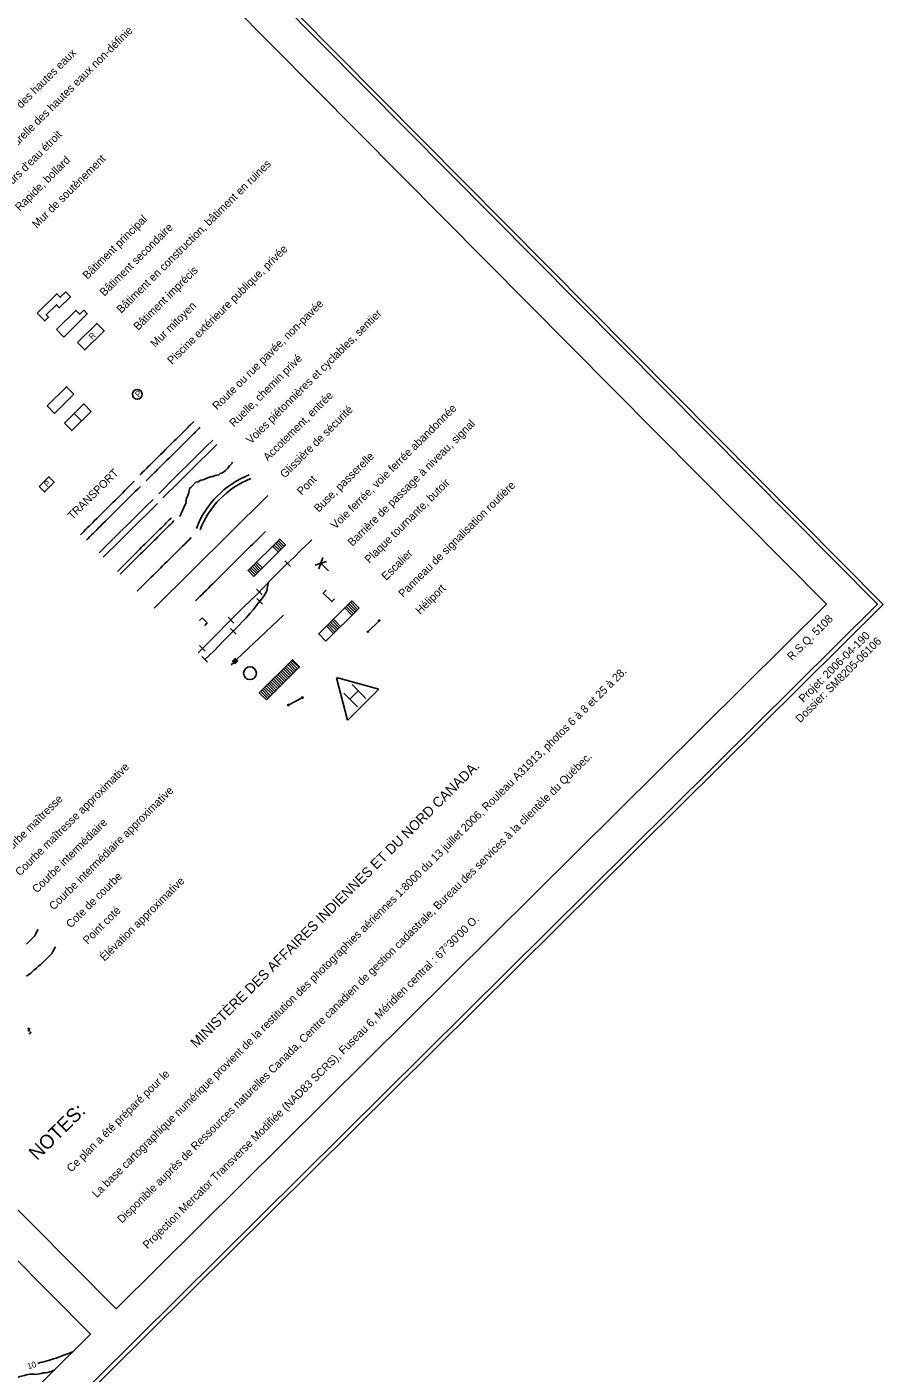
# Model space of a CAD drawing. Extents: x 381879 to 384696, y 5564785 to 5567594.
# Drawn here: x 384268 to 384696, y 5566301 to 5566974 of the extents above; entities that cross this region are included whole.
import ezdxf

# ---------------------------------------------------------------- set-up
doc = ezdxf.new("R2010")
doc.units = 0
for name, color, linetype in [('Niveau 1', 7, 'Continuous'), ('Niveau 15', 7, 'Continuous'), ('Niveau 19', 7, 'Continuous'), ('Niveau 2', 7, 'Continuous'), ('Niveau 21', 7, 'Continuous'), ('Niveau 22', 7, 'Continuous'), ('Niveau 23', 7, 'Continuous'), ('Niveau 25', 7, 'Continuous'), ('Niveau 26', 7, 'Continuous'), ('Niveau 3', 7, 'Continuous'), ('Niveau 31', 7, 'Continuous'), ('Niveau 38', 7, 'Continuous'), ('Niveau 60', 7, 'Continuous'), ('Niveau 62', 7, 'Continuous'), ('Niveau 63', 7, 'Continuous')]:
    doc.layers.add(name, color=color, linetype=linetype)

msp = doc.modelspace()

# ---------------------------------------------------------------- linework, layer by layer
at = {"layer": 'Niveau 1'}
for points in [[(384267.9, 5566499.41), (384270.06, 5566500.94), (384271.56, 5566502.43), (384272.91, 5566503.42), (384273.92, 5566504.42), (384275.07, 5566505.27), (384276.6, 5566506.78), (384278.45, 5566508.6), (384280.8, 5566510.94), (384280.99, 5566511.44), (384281.31, 5566511.76), (384281.31, 5566512.1), (384281.82, 5566512.93), (384281.85, 5566513.25), (384282.38, 5566514.07)], [(384290.98, 5566311.74), (384289.07, 5566310.94), (384287.97, 5566310.57), (384285.27, 5566309.6), (384284.03, 5566309.01), (384282.72, 5566308.56), (384281.35, 5566308.17), (384278.95, 5566307.44), (384277.09, 5566306.82), (384275.91, 5566306.6), (384274.76, 5566306.34), (384273.66, 5566305.81)]]:
    msp.add_lwpolyline(points, dxfattribs=at)
at = {"layer": 'Niveau 15'}
for p, q in [((384438.52, 5566671.52), (384444.15, 5566677.11)), ((384398.75, 5566634.92), (384405.74, 5566638.66))]:
    msp.add_line(p, q, dxfattribs=at)
for points in [[(384444.15, 5566676.73), (384444.53, 5566677.11), (384444.15, 5566677.48), (384443.78, 5566677.11)], [(384438.52, 5566671.15), (384438.9, 5566671.52), (384438.53, 5566671.9), (384438.15, 5566671.53)], [(384398.65, 5566634.56), (384399.11, 5566634.81), (384398.86, 5566635.27), (384398.4, 5566635.02)], [(384405.63, 5566638.31), (384406.1, 5566638.56), (384405.85, 5566639.02), (384405.38, 5566638.77)]]:
    msp.add_lwpolyline(points, close=True, dxfattribs=at)
at = {"layer": 'Niveau 19'}
for points in [[(384333.97, 5566740.61), (384342.39, 5566748.98), (384350.96, 5566757.45), (384357.53, 5566763.98), (384361.01, 5566767.38)], [(384336.08, 5566738.49), (384344.5, 5566746.84), (384353.07, 5566755.33), (384359.63, 5566761.84), (384363.11, 5566765.23)]]:
    msp.add_lwpolyline(points, dxfattribs=at)
for radius in [46.8, 44.8]:
    msp.add_arc((384396.56, 5566706.57), radius, 111.68501, 159.20588, dxfattribs=at)
at = {"layer": 'Niveau 2'}
for points in [[(384267.9, 5566515.53), (384269.75, 5566517.37), (384272.11, 5566519.71), (384272.29, 5566520.2), (384272.62, 5566520.52), (384272.63, 5566520.87), (384273.14, 5566521.68), (384273.14, 5566522.01), (384273.67, 5566522.84)], [(384281.73, 5566302.57), (384281.69, 5566302.55), (384280.08, 5566301.95), (384278.51, 5566301.42), (384277.38, 5566301.24), (384276.25, 5566301.22), (384275.21, 5566300.97), (384272.51, 5566300.46), (384271.96, 5566300.54), (384270.78, 5566300.57), (384269.61, 5566300.49), (384267.98, 5566300.19), (384266.9, 5566299.9), (384264.65, 5566299.36), (384263.1, 5566298.91), (384261.01, 5566298.25), (384260, 5566297.8), (384258.87, 5566297.5), (384258.28, 5566297.53), (384257.16, 5566297.47), (384256.59, 5566297.6), (384255.54, 5566297.83), (384253.45, 5566298.22), (384253, 5566298.28)]]:
    msp.add_lwpolyline(points, dxfattribs=at)
at = {"layer": 'Niveau 21'}
for points in [[(384304.2, 5566711.01), (384312.61, 5566719.38), (384321.18, 5566727.86), (384327.74, 5566734.38), (384331.22, 5566737.77)], [(384306.31, 5566708.9), (384314.73, 5566717.25), (384323.29, 5566725.74), (384329.85, 5566732.23), (384333.32, 5566735.63)], [(384331.66, 5566683.34), (384388.46, 5566739.68)]]:
    msp.add_lwpolyline(points, dxfattribs=at)
for points in [[(384324.5, 5566749.9), (384330.22, 5566755.57), (384339.69, 5566764.96), (384347.69, 5566772.89), (384351.49, 5566776.66)], [(384327.67, 5566747), (384333.38, 5566752.65), (384342.85, 5566762.05), (384350.86, 5566769.97), (384354.65, 5566773.76)], [(384294.82, 5566720.05), (384301.8, 5566726.96), (384312.35, 5566737.43), (384321.8, 5566746.81)], [(384297.86, 5566717.42), (384304.82, 5566724.34), (384315.38, 5566734.8), (384324.83, 5566744.19)], [(384323.21, 5566691.86), (384332.54, 5566701.12), (384341.64, 5566710.15), (384350.19, 5566718.63)]]:
    msp.add_spline(points, degree=3, dxfattribs=at)
at = {"layer": 'Niveau 22'}
for points in [[(384344.52, 5566729.24), (384346.62, 5566733.69), (384347.77, 5566736.17), (384347.78, 5566736.52), (384347.6, 5566737.03), (384347.85, 5566738.28), (384348.81, 5566740.57), (384349.41, 5566742.86), (384349.43, 5566743.22), (384350.15, 5566743.94), (384352.52, 5566746.29), (384353.75, 5566746.49), (384355.01, 5566747.41), (384356.25, 5566747.61), (384357.32, 5566748.01), (384358.74, 5566748.74), (384359.09, 5566748.75), (384360.5, 5566749.14), (384361.21, 5566749.16), (384362.11, 5566749.72), (384363, 5566749.91), (384364.05, 5566749.95), (384364.77, 5566750.67), (384365.85, 5566751.05), (384367.28, 5566752.15), (384368.56, 5566753.41), (384369.28, 5566754.48), (384369.66, 5566754.84), (384370.76, 5566755.93), (384370.58, 5566756.43)], [(384430.56, 5566679.91), (384426.98, 5566683.51)], [(384431.26, 5566680.61), (384427.7, 5566684.21), (384427.7, 5566684.22)], [(384431.98, 5566681.33), (384431.97, 5566681.33), (384428.42, 5566684.92), (384428.41, 5566684.92)], [(384432.68, 5566682.02), (384432.67, 5566682.02), (384429.13, 5566685.62), (384429.12, 5566685.63)], [(384433.4, 5566682.73), (384429.83, 5566686.33), (384429.83, 5566686.34)], [(384421.33, 5566670.76), (384417.77, 5566674.34)], [(384422.04, 5566671.47), (384422.03, 5566671.48), (384418.48, 5566675.06)], [(384422.75, 5566672.18), (384419.19, 5566675.76)], [(384423.46, 5566672.88), (384423.46, 5566672.88), (384419.9, 5566676.46)], [(384424.17, 5566673.58), (384424.16, 5566673.59), (384420.61, 5566677.17)], [(384424.88, 5566674.29), (384421.31, 5566677.87)], [(384397.01, 5566653.79), (384397.02, 5566653.78), (384400.57, 5566650.2)], [(384397.71, 5566654.49), (384397.73, 5566654.47), (384401.28, 5566650.91)], [(384398.42, 5566655.2), (384398.44, 5566655.19), (384401.98, 5566651.61)], [(384399.14, 5566655.91), (384399.15, 5566655.9), (384402.69, 5566652.32)], [(384399.85, 5566656.61), (384399.86, 5566656.6), (384403.41, 5566653.02)], [(384400.55, 5566657.32), (384400.56, 5566657.31), (384400.57, 5566657.3), (384404.11, 5566653.73), (384404.11, 5566653.73)], [(384390.62, 5566647.45), (384390.63, 5566647.44), (384394.18, 5566643.86)], [(384391.33, 5566648.15), (384391.34, 5566648.14), (384394.88, 5566644.57), (384394.89, 5566644.57)], [(384392.03, 5566648.85), (384392.04, 5566648.84), (384395.6, 5566645.27), (384395.6, 5566645.27)], [(384392.74, 5566649.56), (384392.75, 5566649.55), (384396.31, 5566645.98)], [(384393.46, 5566650.27), (384393.48, 5566650.25), (384397.01, 5566646.69), (384397.02, 5566646.68)], [(384394.16, 5566650.97), (384394.18, 5566650.95), (384397.73, 5566647.38)], [(384394.88, 5566651.68), (384394.88, 5566651.67), (384398.44, 5566648.09)], [(384395.58, 5566652.37), (384399.14, 5566648.8), (384399.15, 5566648.79)], [(384396.3, 5566653.09), (384399.85, 5566649.5), (384399.85, 5566649.5)], [(384384.94, 5566641.81), (384388.5, 5566638.23), (384388.5, 5566638.22)], [(384385.65, 5566642.52), (384385.66, 5566642.51), (384385.67, 5566642.5), (384389.2, 5566638.94), (384389.21, 5566638.93), (384389.21, 5566638.93)], [(384386.37, 5566643.22), (384389.9, 5566639.64), (384389.91, 5566639.63), (384389.92, 5566639.62)], [(384387.07, 5566643.92), (384390.63, 5566640.34), (384390.63, 5566640.34)], [(384387.78, 5566644.62), (384387.79, 5566644.61), (384391.34, 5566641.04)], [(384388.49, 5566645.34), (384388.5, 5566645.33), (384392.04, 5566641.74), (384392.04, 5566641.74)], [(384389.2, 5566646.04), (384389.21, 5566646.03), (384392.76, 5566642.45), (384392.77, 5566642.45)], [(384389.9, 5566646.74), (384389.91, 5566646.73), (384393.47, 5566643.15)]]:
    msp.add_lwpolyline(points, dxfattribs=at)
for points in [[(384417.51, 5566666.98), (384434.11, 5566683.44), (384430.53, 5566687.03), (384413.96, 5566670.56)], [(384387.8, 5566637.52), (384404.38, 5566653.99), (384400.82, 5566657.58), (384384.24, 5566641.11)]]:
    msp.add_lwpolyline(points, close=True, dxfattribs=at)
for points in [[(384313.34, 5566701.79), (384322.67, 5566711.06), (384329.59, 5566717.92), (384336.15, 5566724.42), (384340.32, 5566728.57)], [(384314.76, 5566700.38), (384324.08, 5566709.64), (384330.99, 5566716.48), (384337.55, 5566723), (384341.74, 5566727.15)]]:
    msp.add_spline(points, degree=3, dxfattribs=at)
at = {"layer": 'Niveau 23'}
for p, q in [((384414.02, 5566702.97), (384415.96, 5566708.7)), ((384417.87, 5566706.78), (384412.12, 5566704.89)), ((384414.98, 5566705.85), (384418.82, 5566702.03)), ((384372.76, 5566657.56), (384396.37, 5566679.86))]:
    msp.add_line(p, q, dxfattribs=at)
for points in [[(384353.67, 5566661.15), (384360.88, 5566668.31), (384370.51, 5566678), (384376.33, 5566683.92), (384382.77, 5566690.03), (384390.89, 5566698.35), (384397.05, 5566704.48), (384401.99, 5566709.17), (384404.48, 5566711.83), (384407.52, 5566714.66), (384408.99, 5566716.09), (384410.48, 5566717.48)], [(384399.87, 5566704.16), (384397.04, 5566707)], [(384357.02, 5566657.78), (384361.65, 5566662.11), (384366.52, 5566667.23), (384372.12, 5566672.89), (384377.65, 5566678.59), (384379.68, 5566680.83), (384381.14, 5566682.57), (384383.26, 5566685.22), (384385.35, 5566687.92), (384386.9, 5566689.94), (384387.24, 5566690.48), (384387.65, 5566691.32), (384387.82, 5566691.74), (384387.96, 5566692.19), (384388.4, 5566694.13), (384388.92, 5566696.33)], [(384385.67, 5566690.06), (384382.85, 5566692.91)], [(384385.92, 5566685.41), (384383.1, 5566688.26)], [(384417.62, 5566692.32), (384416.2, 5566690.92), (384420.43, 5566686.66), (384421.85, 5566688.06)], [(384371.46, 5566675.97), (384368.65, 5566678.83)], [(384372.63, 5566670.45), (384369.8, 5566673.3)], [(384357.26, 5566661.89), (384354.44, 5566664.74)], [(384358.42, 5566656.36), (384355.6, 5566659.21)], [(384370.14, 5566655.08), (384371.48, 5566656.3), (384370.86, 5566656.95), (384372.14, 5566658.22), (384373.41, 5566656.93), (384372.13, 5566655.66), (384371.48, 5566656.3)], [(384371.12, 5566656.99), (384372.14, 5566658.01), (384372.39, 5566657.75), (384371.36, 5566656.73), (384371.61, 5566656.47), (384372.66, 5566657.41), (384372.86, 5566657.2), (384371.86, 5566656.21), (384372.08, 5566655.97), (384373.1, 5566656.89)]]:
    msp.add_lwpolyline(points, dxfattribs=at)
msp.add_circle((384379.63, 5566650.88), 3.2, dxfattribs=at)
at = {"layer": 'Niveau 25'}
for p, q in [((384428.39, 5566627.47), (384422.76, 5566648.6)), ((384422.77, 5566648.67), (384444.03, 5566642.94)), ((384426.47, 5566640.99), (384433.28, 5566634.13)), ((384444, 5566642.91), (384428.41, 5566627.45)), ((384429.47, 5566637.94), (384433.66, 5566642.09)), ((384430.61, 5566645.17), (384437.41, 5566638.29))]:
    msp.add_line(p, q, dxfattribs=at)
at = {"layer": 'Niveau 26'}
for p, q in [((384355.7, 5566678.58), (384354.42, 5566677.31)), ((384355.7, 5566678.58), (384358.27, 5566675.99)), ((384358.27, 5566675.99), (384356.99, 5566674.72))]:
    msp.add_line(p, q, dxfattribs=at)
msp.add_lwpolyline([(384381.53, 5566699.26), (384397.36, 5566714.98), (384394.43, 5566717.93), (384378.62, 5566702.2)], close=True, dxfattribs=at)
for points in [[(384390.88, 5566714.4), (384393.81, 5566711.44)], [(384391.59, 5566715.11), (384394.53, 5566712.15)], [(384392.3, 5566715.82), (384395.23, 5566712.87)], [(384393, 5566716.51), (384395.95, 5566713.56)], [(384393.73, 5566717.21), (384396.65, 5566714.27)], [(384379.32, 5566702.91), (384382.24, 5566699.98)], [(384380.04, 5566703.61), (384382.95, 5566700.67)], [(384380.73, 5566704.31), (384383.66, 5566701.37)], [(384381.46, 5566705.02), (384384.36, 5566702.09)], [(384382.17, 5566705.72), (384385.09, 5566702.79)], [(384382.87, 5566706.41), (384385.79, 5566703.48)]]:
    msp.add_lwpolyline(points, dxfattribs=at)
msp.add_spline([(384352.45, 5566687.08), (384361.01, 5566695.56), (384369.19, 5566703.68), (384379.92, 5566714.33), (384387.38, 5566721.73)], degree=3, dxfattribs=at)
at = {"layer": 'Niveau 3'}
for p, q in [((384268.56, 5566472.14), (384269.67, 5566473.24)), ((384268.74, 5566473.58), (384269.45, 5566471.81)), ((384269.19, 5566470.51), (384270.33, 5566471.64))]:
    msp.add_line(p, q, dxfattribs=at)
at = {"layer": 'Niveau 31'}
for points in [[(384273.21, 5566830.8), (384283.05, 5566840.56), (384284.82, 5566838.78), (384287.5, 5566841.44), (384289.85, 5566839.07), (384284.31, 5566833.57), (384282.85, 5566835.06), (384277.77, 5566830.02), (384278.96, 5566828.83), (384277.05, 5566826.93)], [(384282.89, 5566822.63), (384292.56, 5566832.21), (384294.49, 5566830.27), (384296.55, 5566832.32), (384298.31, 5566830.55), (384286.57, 5566818.9)], [(384293.39, 5566816.16), (384303.06, 5566825.74), (384306.76, 5566822.03), (384297.08, 5566812.43)], [(384278.18, 5566784.44), (384287.86, 5566794.02), (384291.55, 5566790.29), (384281.88, 5566780.71)], [(384286.88, 5566775.87), (384296.55, 5566785.44), (384300.23, 5566781.73), (384290.57, 5566772.15)]]:
    msp.add_lwpolyline(points, close=True, dxfattribs=at)
msp.add_lwpolyline([(384291.71, 5566780.66), (384295.4, 5566776.95)], dxfattribs=at)
at = {"layer": 'Niveau 38'}
msp.add_lwpolyline([(384274.18, 5566744.23), (384279.1, 5566749.09), (384281.79, 5566746.41), (384276.85, 5566741.52)], close=True, dxfattribs=at)
msp.add_circle((384323.34, 5566790.28), 2.46, dxfattribs=at)
at = {"layer": 'Niveau 60'}
msp.add_lwpolyline([(382780.54, 5564785.16), (381879.11, 5565693.82), (383794.51, 5567593.97), (384695.95, 5566685.3), (382780.55, 5564785.15)], dxfattribs=at)
for points in [[(381881.93, 5565693.86), (383794.53, 5567591.15), (384693.12, 5566685.31), (382780.52, 5564788.02)], [(383794.43, 5567565.69), (383439.46, 5567213.56), (384312.69, 5566333.28), (384667.66, 5566685.41)], [(383653.8, 5566971.92), (383426.67, 5567200.87), (383197.47, 5566973.49), (381907.4, 5565693.71), (382780.65, 5564813.45), (384299.92, 5566320.61)]]:
    msp.add_lwpolyline(points, close=True, dxfattribs=at)

# ---------------------------------------------------------------- texts
at = {"layer": 'Niveau 1'}
msp.add_text('10', height=3, rotation=17.40256, dxfattribs=at).set_placement((384268.81, 5566302.93))
at = {"layer": 'Niveau 31'}
msp.add_text('R', height=3, rotation=44.7717, dxfattribs=at).set_placement((384300.77, 5566817.4))
at = {"layer": 'Niveau 38'}
for p in [(384323.96, 5566788.55), (384278.41, 5566743.58)]:
    msp.add_text('P', height=3, rotation=44.7717, dxfattribs=at).set_placement(p)
at = {"layer": 'Niveau 62'}
for s, height, p in [('La base cartographique numérique provient de la restitution des photographies aériennes 1:8000 du 13 juillet 2006, Rouleau A31913, photos 6 à 8 et 25 à 28.', 4.00002, (384303.03, 5566388.47)), ('Disponible auprès de Ressources naturelles Canada, Centre canadien de gestion cadastrale, Bureau des services à la clientèle du Québec.', 4.00002, (384315.69, 5566375.69)), ('MINISTÈRE DES AFFAIRES INDIENNES ET DU NORD CANADA.', 5, (384352.82, 5566463.28)), ("Projection Mercator Transverse Modifiée (NAD83 SCRS), Fuseau 6, Méridien central : 67°30'00 O.", 4, (384328.37, 5566362.91)), ('Ce plan a été préparé pour le', 4, (384290.35, 5566401.24)), ('NOTES:', 7, (384273.21, 5566407))]:
    msp.add_text(s, height=height, rotation=44.7717, dxfattribs=at).set_placement(p)
at = {"layer": 'Niveau 63'}
for s, p in [('Ligne naturelle des hautes eaux non-définie', (384247.66, 5566898.63)), ('Ligne naturelle des hautes eaux', (384239.22, 5566907.15)), ("Cours d'eau étroit", (384256.12, 5566890.11)), ('Rapide, bollard', (384264.56, 5566881.59)), ('Mur de soutènement', (384273.02, 5566873.08)), ('Bâtiment en construction, bâtiment en ruines', (384315.28, 5566830.48)), ('Bâtiment principal', (384298.38, 5566847.51)), ('Bâtiment secondaire', (384306.82, 5566839)), ('Piscine extérieure publique, privée', (384340.63, 5566804.93)), ('Bâtiment imprécis', (384323.73, 5566821.96)), ('Mur mitoyen', (384332.18, 5566813.44)), ('Route ou rue pavée, non-pavée', (384363.18, 5566782.2)), ('Voies piétonnières et cyclables, sentier', (384380.08, 5566765.17)), ('Ruelle, chemin privé', (384371.62, 5566773.69)), ('Accotement, entrée', (384388.52, 5566756.65)), ('Glissière de sécurité', (384396.98, 5566748.13)), ('Voie ferrée, voie ferrée abandonnée', (384422.33, 5566722.58)), ('Barrière de passage à niveau, signal', (384430.78, 5566714.05)), ('Buse, passerelle', (384413.88, 5566731.09)), ('TRANSPORT', (384290.82, 5566727.33)), ('Pont', (384405.43, 5566739.61)), ('Plaque tournante, butoir', (384439.23, 5566705.54)), ('Panneau de signalisation routière', (384456.13, 5566688.5)), ('Escalier', (384447.68, 5566697.01)), ('Héliport', (384464.59, 5566679.98)), ('R.S.Q. 5108', (384650.35, 5566656.96)), ('Dossier: SM8205-06106', (384654.48, 5566625.84)), ('Projet: 2006-04-190', (384656.15, 5566635.97)), ('Courbe maîtresse approximative', (384264.66, 5566549.26)), ('Courbe intermédiaire approximative', (384281.56, 5566532.22)), ('Courbe maîtresse', (384256.2, 5566557.77)), ('Courbe intermédiaire', (384273.11, 5566540.73)), ('Cote de courbe', (384290.03, 5566523.24)), ('Élévation approximative', (384306.91, 5566506.66)), ('Point coté', (384298.46, 5566515.18))]:
    msp.add_text(s, height=4, rotation=44.7717, dxfattribs=at).set_placement(p)

doc.saveas('drawing.dxf')
